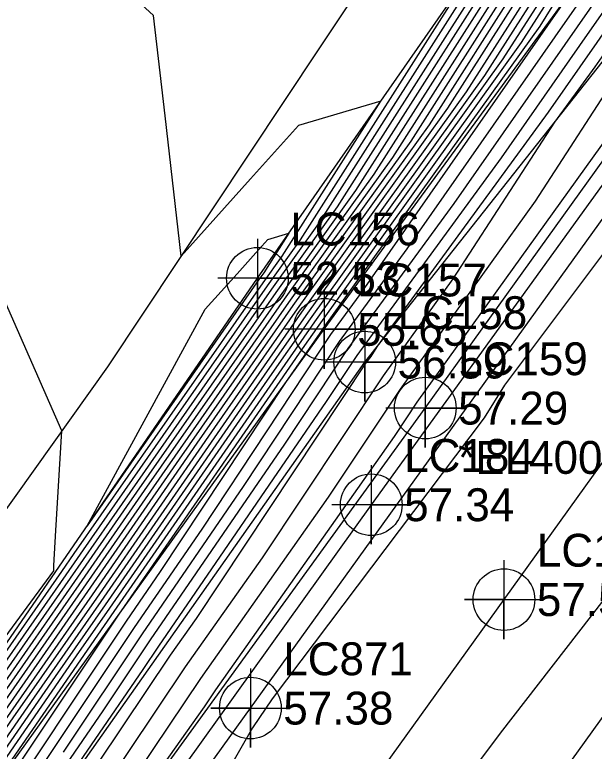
# Model space of a CAD drawing. Extents: x 2188792 to 2191981, y 386090 to 389710.
# Drawn here: x 2190137.2 to 2190181.2, y 387656.4 to 387712.4 of the extents above; entities that cross this region are included whole.
import ezdxf

# ---------------------------------------------------------------- set-up
doc = ezdxf.new("R2010")
doc.units = 0
for name, color, linetype in [('DTM Contours Major', 7, 'Continuous'), ('DTM Contours Minor', 7, 'Continuous'), ('Exist DTM Breakline', 7, 'Continuous'), ('Exist DTM Breakline Cogo Comment', 7, 'Continuous'), ('Exist DTM Breakline Cogo Elevation', 7, 'Continuous'), ('Exist DTM Breakline Cogo Number', 7, 'Continuous'), ('Exist DTM Breakline Cogo Point CELL', 7, 'Continuous'), ('Exist Roads EOP', 7, 'Continuous'), ('Exist Roads EOP Cogo Elevation', 7, 'Continuous'), ('Exist Roads EOP Cogo Number', 7, 'Continuous'), ('Exist Roads EOP Cogo Point CELL', 7, 'Continuous'), ('Exist Roads EOT', 7, 'Continuous'), ('Exist Roads EOT Cogo Elevation', 7, 'Continuous'), ('Exist Roads EOT Cogo Number', 7, 'Continuous'), ('Exist Roads EOT Cogo Point CELL', 7, 'Continuous'), ('PH Exist DTM Breakline', 7, 'Continuous')]:
    doc.layers.add(name, color=color, linetype=linetype)

msp = doc.modelspace()

# ---------------------------------------------------------------- linework, layer by layer
at = {"layer": 'DTM Contours Major'}
for points in [[(2190133.87, 387655.746), (2190142.758, 387668.494), (2190149.725, 387678.572), (2190158.031, 387690.49), (2190165.915, 387701.499), (2190174.768, 387715.425), (2190179.91, 387723.513), (2190182.41, 387727.03), (2190185.657, 387729.153), (2190187.188, 387731.574), (2190190.393, 387736.313), (2190193.755, 387741.283), (2190194.999, 387743.03), (2190198.413, 387748.085), (2190199.369, 387749.409), (2190202.959, 387754.245), (2190203.928, 387755.588), (2190207.505, 387760.407), (2190208.488, 387761.771), (2190212.052, 387766.571)], [(2190140.89, 387656.284), (2190146.901, 387665.291), (2190154.576, 387676.484), (2190161.876, 387687.503), (2190167.02, 387694.554), (2190179.211, 387712.029), (2190186.322, 387722.222), (2190187.723, 387724.17), (2190192.656, 387732.814), (2190193.092, 387733.504), (2190193.112, 387733.532), (2190193.132, 387733.563), (2190198.6, 387741.243), (2190198.822, 387741.549), (2190198.826, 387741.554), (2190203.838, 387747.893), (2190204.285, 387748.526), (2190208.885, 387754.4), (2190212.816, 387759.42), (2190213.956, 387761.034), (2190217.629, 387765.763)], [(2190086.825, 387590.366), (2190093.476, 387600.128), (2190104.463, 387616.375), (2190110.193, 387624.77), (2190122.223, 387642.605), (2190123.958, 387645.149), (2190125.846, 387647.884), (2190141.1, 387669.762), (2190143.048, 387672.58), (2190156.399, 387691.735), (2190158.914, 387695.247), (2190172.003, 387715.838), (2190169.587, 387715.119), (2190165.257, 387717.217), (2190160.342, 387714.103), (2190141.789, 387731.115), (2190156.75, 387744.728), (2190158.504, 387744.728), (2190161.345, 387747.726), (2190163.328, 387750.575), (2190163.683, 387751.058), (2190167.642, 387756.716), (2190168.24, 387757.247), (2190172.953, 387763.82)], [(2190127.342, 387642.535), (2190141.894, 387663.608), (2190144.416, 387667.226), (2190156.401, 387684.564), (2190159.664, 387689.245), (2190172.917, 387707.751), (2190176.812, 387713.878), (2190179.075, 387717.436), (2190184.882, 387725.608), (2190186.377, 387726.585), (2190190.14, 387732.539), (2190191.753, 387734.923), (2190193.444, 387737.423), (2190196.91, 387742.291), (2190198.616, 387744.818), (2190201.494, 387748.804), (2190203.232, 387751.146), (2190206.18, 387755.233), (2190207.853, 387757.486), (2190210.876, 387761.68), (2190212.479, 387763.839)], [(2190224.046, 387763.305), (2190221.103, 387759.138), (2190218.148, 387754.954), (2190210.306, 387743.744), (2190207.567, 387739.867), (2190204.816, 387735.972), (2190202.053, 387732.06), (2190192.984, 387722.924), (2190192.787, 387722.788), (2190192.698, 387722.633), (2190191.665, 387721.196), (2190186.235, 387712.417), (2190183.515, 387708.629), (2190176.737, 387698.177), (2190166.485, 387683.901), (2190161.021, 387675.685), (2190151.311, 387661.898), (2190146.496, 387654.704)]]:
    msp.add_lwpolyline(points, dxfattribs=at)
at = {"layer": 'DTM Contours Minor'}
for points in [[(2190236.814, 387775.68), (2190225.355, 387760.234), (2190225.027, 387759.78), (2190224.687, 387759.299), (2190224.346, 387758.816), (2190211.532, 387740.5), (2190209.395, 387737.001), (2190205.804, 387731.38), (2190201.546, 387724.601), (2190197.585, 387718.517), (2190188.492, 387703.504), (2190186.127, 387699.811), (2190174.426, 387684.183), (2190172.877, 387681.712), (2190156.767, 387660.35), (2190155.266, 387658.13), (2190146.358, 387642.623)], [(2190131.832, 387646.855), (2190145.085, 387666.714), (2190145.132, 387666.783), (2190145.306, 387667.046), (2190159.072, 387686.961), (2190160.317, 387688.747), (2190175.718, 387710.251), (2190177.63, 387713.259), (2190178.74, 387715.006), (2190185.871, 387725.04), (2190186.665, 387725.558), (2190191.321, 387732.925), (2190192.296, 387734.367), (2190193.319, 387735.879), (2190197.674, 387741.996), (2190198.698, 387743.511), (2190202.344, 387748.563), (2190203.342, 387749.906), (2190207.081, 387755.091), (2190207.992, 387756.318), (2190211.831, 387761.644), (2190212.65, 387762.746), (2190216.595, 387768.222)], [(2190134.852, 387649.998), (2190145.69, 387666.24), (2190148.28, 387670.017), (2190157.797, 387684.383), (2190160.408, 387688.159), (2190160.644, 387688.498), (2190177.118, 387711.502), (2190178.039, 387712.95), (2190178.573, 387713.791), (2190186.366, 387724.755), (2190186.809, 387725.045), (2190191.911, 387733.118), (2190192.568, 387734.089), (2190193.257, 387735.107), (2190198.056, 387741.848), (2190198.738, 387742.858), (2190202.769, 387748.442), (2190203.396, 387749.287), (2190207.532, 387755.02), (2190208.062, 387755.733), (2190212.309, 387761.625), (2190212.735, 387762.199), (2190217.101, 387768.26)], [(2190130.661, 387652.601), (2190142.095, 387669.001), (2190147.054, 387676.176), (2190157.378, 387690.988), (2190163.115, 387698.998), (2190173.951, 387716.044), (2190180.244, 387725.943), (2190181.421, 387727.599), (2190185.37, 387730.18), (2190186.007, 387731.189), (2190189.85, 387736.869), (2190193.88, 387742.827), (2190194.235, 387743.326), (2190198.332, 387749.392), (2190198.519, 387749.651), (2190202.849, 387755.484), (2190203.027, 387755.731), (2190207.365, 387761.575), (2190207.533, 387761.808), (2190211.881, 387767.664)], [(2190132.265, 387654.173), (2190142.426, 387668.748), (2190148.389, 387677.374), (2190157.705, 387690.739), (2190164.515, 387700.248), (2190174.36, 387715.734), (2190180.077, 387724.728), (2190181.915, 387727.314), (2190185.514, 387729.667), (2190186.598, 387731.382), (2190190.121, 387736.591), (2190193.817, 387742.055), (2190194.617, 387743.178), (2190198.373, 387748.739), (2190198.944, 387749.53), (2190202.904, 387754.865), (2190203.477, 387755.659), (2190207.435, 387760.991), (2190208.011, 387761.79), (2190211.966, 387767.118)], [(2190221.595, 387766.921), (2190217.846, 387761.61), (2190216.427, 387759.784), (2190212.792, 387754.636), (2190211.267, 387752.689), (2190209.484, 387750.412), (2190206.117, 387745.647), (2190204.166, 387743.179), (2190200.98, 387738.67), (2190198.686, 387735.506), (2190195.547, 387731.064), (2190192.994, 387729.304), (2190189.713, 387723.555), (2190184.502, 387716.311), (2190180.69, 387710.847), (2190174.155, 387701.479), (2190163.184, 387686.443), (2190160.871, 387682.952), (2190148.112, 387664.343), (2190146.929, 387662.57), (2190131.187, 387639.658)], [(2190222.869, 387766.495), (2190217.954, 387759.534), (2190217.663, 387759.159), (2190212.779, 387752.243), (2190212.459, 387751.834), (2190212.083, 387751.355), (2190207.257, 387744.523), (2190206.837, 387743.992), (2190202.059, 387737.231), (2190201.553, 387736.533), (2190196.795, 387729.8), (2190192.925, 387727.132), (2190190.708, 387723.248), (2190183.592, 387713.356), (2190181.43, 387710.256), (2190177.722, 387704.941), (2190164.766, 387687.184), (2190164.244, 387686.379), (2190163.885, 387685.879), (2190150.972, 387666.462), (2190148.998, 387663.661), (2190136.26, 387644.629)], [(2190125.988, 387643.58), (2190135.475, 387657.318), (2190143.09, 387668.24), (2190151.06, 387679.771), (2190158.358, 387690.241), (2190167.316, 387702.749), (2190175.177, 387715.116), (2190179.743, 387722.297), (2190182.904, 387726.746), (2190185.801, 387728.64), (2190187.778, 387731.767), (2190190.665, 387736.035), (2190193.693, 387740.511), (2190195.381, 387742.882), (2190198.454, 387747.432), (2190199.794, 387749.288), (2190203.013, 387753.625), (2190204.378, 387755.517), (2190207.574, 387759.823), (2190208.966, 387761.753), (2190212.137, 387766.025)], [(2190126.326, 387643.319), (2190137.08, 387658.89), (2190143.421, 387667.987), (2190152.395, 387680.969), (2190158.684, 387689.992), (2190168.716, 387703.999), (2190175.586, 387714.806), (2190179.576, 387721.082), (2190183.399, 387726.461), (2190185.945, 387728.126), (2190188.369, 387731.96), (2190190.937, 387735.757), (2190193.631, 387739.739), (2190195.764, 387742.735), (2190198.495, 387746.778), (2190200.219, 387749.167), (2190203.068, 387753.005), (2190204.829, 387755.446), (2190207.644, 387759.238), (2190209.443, 387761.735), (2190212.223, 387765.478)], [(2190126.665, 387643.058), (2190138.684, 387660.463), (2190143.753, 387667.733), (2190153.731, 387682.167), (2190159.011, 387689.743), (2190170.117, 387705.25), (2190175.995, 387714.497), (2190179.409, 387719.867), (2190183.893, 387726.177), (2190186.089, 387727.612), (2190188.959, 387732.153), (2190191.209, 387735.479), (2190193.568, 387738.967), (2190196.146, 387742.587), (2190198.535, 387746.125), (2190200.644, 387749.046), (2190203.123, 387752.386), (2190205.279, 387755.375), (2190207.714, 387758.654), (2190209.921, 387761.717), (2190212.308, 387764.932)], [(2190223.556, 387765.067), (2190219.311, 387759.057), (2190215.049, 387753.023), (2190211.731, 387748.279), (2190207.569, 387742.387), (2190203.388, 387736.468), (2190199.189, 387730.522), (2190195.427, 387726.733), (2190192.856, 387724.96), (2190191.703, 387722.941), (2190182.683, 387710.4), (2190182.169, 387709.665), (2190181.29, 387708.404), (2190178.215, 387704.19), (2190170.49, 387692.278), (2190165.185, 387684.89), (2190155.996, 387671.074), (2190150.155, 387662.779), (2190141.378, 387649.667)], [(2190124.07, 387648.181), (2190140.173, 387670.08), (2190140.154, 387670.174), (2190140.171, 387670.471), (2190140.324, 387673.146), (2190140.759, 387680.716), (2190130.638, 387703.75), (2190129.954, 387709.708), (2190129.532, 387713.387), (2190129.245, 387715.885), (2190124.453, 387720.278), (2190153.469, 387746.68), (2190156.871, 387746.679), (2190158.915, 387748.836), (2190160.342, 387750.886), (2190162.569, 387753.912), (2190165.288, 387757.799), (2190167.32, 387759.605), (2190170.949, 387764.665)], [(2190124.242, 387646.311), (2190140.768, 387670.016), (2190141.712, 387671.382), (2190156.072, 387691.984), (2190157.513, 387693.996), (2190165.014, 387705.795), (2190158.765, 387703.936), (2190155.116, 387699.878), (2190149.84, 387694.012), (2190148.616, 387704.67), (2190147.74, 387712.292), (2190133.121, 387725.696), (2190155.11, 387745.704), (2190157.688, 387745.703), (2190160.13, 387748.281), (2190161.835, 387750.73), (2190163.126, 387752.485), (2190166.465, 387757.258), (2190167.78, 387758.426), (2190171.951, 387764.242)], [(2190127.003, 387642.796), (2190140.289, 387662.035), (2190144.085, 387667.479), (2190155.066, 387683.366), (2190159.337, 387689.494), (2190171.517, 387706.5), (2190176.404, 387714.187), (2190179.242, 387718.652), (2190184.388, 387725.893), (2190186.233, 387727.099), (2190189.55, 387732.346), (2190191.481, 387735.201), (2190193.506, 387738.195), (2190196.528, 387742.439), (2190198.576, 387745.471), (2190201.069, 387748.925), (2190203.177, 387751.766), (2190205.73, 387755.304), (2190207.783, 387758.07), (2190210.399, 387761.698), (2190212.393, 387764.385)], [(2190130.575, 387640.019), (2190143.91, 387659.427), (2190147.506, 387664.817), (2190157.723, 387679.718), (2190162.53, 387686.973), (2190170.587, 387698.016), (2190179.951, 387711.438), (2190185.412, 387719.266), (2190188.718, 387723.862), (2190193.063, 387731.476), (2190194.3, 387732.329), (2190195.82, 387734.479), (2190199.901, 387740.11), (2190201.496, 387742.367), (2190204.978, 387746.77), (2190206.884, 387749.469), (2190210.076, 387753.544), (2190212.804, 387757.028), (2190215.192, 387760.409), (2190217.737, 387763.686)], [(2190139.311, 387642.336), (2190151.615, 387659.742), (2190152.468, 387661.017), (2190166.045, 387680.296), (2190167.785, 387682.911), (2190182.984, 387704.076), (2190185.135, 387707.394), (2190191.803, 387716.678), (2190193.847, 387719.984), (2190200.144, 387728.79), (2190204.917, 387733.598), (2190206.245, 387735.476), (2190207.566, 387737.347), (2190208.881, 387739.209), (2190221.247, 387756.885), (2190222.895, 387759.218), (2190224.536, 387761.542), (2190226.123, 387763.736)], [(2190132.815, 387649.709), (2190143.499, 387665.18), (2190144.748, 387666.972), (2190157.737, 387685.762), (2190159.991, 387688.996), (2190174.318, 387709.001), (2190177.221, 387713.568), (2190178.907, 387716.221), (2190185.377, 387725.324), (2190186.521, 387726.072), (2190190.731, 387732.732), (2190192.024, 387734.645), (2190193.381, 387736.651), (2190197.292, 387742.143), (2190198.657, 387744.165), (2190201.919, 387748.683), (2190203.287, 387750.526), (2190206.631, 387755.162), (2190207.922, 387756.902), (2190211.354, 387761.662), (2190212.564, 387763.292)], [(2190137.871, 387653.141), (2190146.296, 387665.766), (2190151.428, 387673.251), (2190161.221, 387688.033), (2190163.453, 387691.092), (2190178.471, 387712.62), (2190180.248, 387715.167), (2190186.86, 387724.471), (2190186.953, 387724.531), (2190192.502, 387733.311), (2190192.84, 387733.81), (2190193.194, 387734.335), (2190198.438, 387741.7), (2190198.779, 387742.204), (2190203.194, 387748.321), (2190203.451, 387748.667), (2190207.983, 387754.949), (2190208.131, 387755.149), (2190212.786, 387761.607), (2190212.82, 387761.653), (2190214.159, 387763.512)], [(2190089.046, 387592.183), (2190094.223, 387599.782), (2190102.776, 387612.43), (2190110.974, 387624.441), (2190120.573, 387638.672), (2190124.634, 387644.626), (2190129.056, 387651.028), (2190141.763, 387669.255), (2190145.718, 387674.977), (2190157.052, 387691.237), (2190161.714, 387697.747), (2190173.542, 387716.353), (2190180.411, 387727.159), (2190180.926, 387727.883), (2190185.226, 387730.694), (2190185.417, 387730.996), (2190189.578, 387737.147), (2190191.136, 387739.451), (2190192.499, 387744.704), (2190193.664, 387749.189), (2190195.374, 387753.85), (2190196.814, 387755.98), (2190201.094, 387760.265), (2190202.983, 387762.997)], [(2190065.514, 387514.559), (2190081.303, 387536.264), (2190082.63, 387538.282), (2190097.61, 387559.851), (2190098.692, 387561.489), (2190115.183, 387585.188), (2190115.572, 387585.629), (2190129.097, 387601.222), (2190133.281, 387605.947), (2190145.736, 387620.245), (2190151.288, 387627.466), (2190156.609, 387634.62), (2190165.07, 387645.609), (2190174.107, 387657.741), (2190181.981, 387667.906), (2190187.788, 387675.299), (2190199.057, 387689.861), (2190205.414, 387697.968), (2190216.141, 387711.606), (2190219.575, 387716.076), (2190234.549, 387735.079)], [(2190127.451, 387649.456), (2190141.431, 387669.509), (2190144.383, 387673.779), (2190156.725, 387691.486), (2190160.314, 387696.497), (2190173.133, 387716.663)], [(2190142.693, 387673.507), (2190151.658, 387689.971), (2190154.084, 387692.668), (2190155.502, 387694.245), (2190156.432, 387695.279), (2190158.024, 387695.753), (2190156.113, 387692.746), (2190155.746, 387692.233), (2190142.693, 387673.507)]]:
    msp.add_lwpolyline(points, dxfattribs=at)
at = {"layer": 'Exist DTM Breakline'}
for points in [[(2189985.78, 387458.197), (2190024.035, 387505.879), (2190058.15, 387556.911), (2190090.329, 387601.585), (2190123.453, 387645.538), (2190155.634, 387692.318), (2190180.541, 387728.105)], [(2189992.243, 387453.105), (2190028.023, 387502.725), (2190063.31, 387551.461), (2190096.85, 387598.566), (2190127.537, 387642.384), (2190160.72, 387688.44), (2190186.991, 387724.396)], [(2189995.924, 387449.921), (2190033.109, 387498.748), (2190066.603, 387548.559), (2190100.696, 387595.155), (2190131.134, 387639.583), (2190163.791, 387685.951), (2190192.781, 387722.608)], [(2189998.889, 387447.645), (2190035.636, 387497.082), (2190069.466, 387545.534), (2190104.367, 387592.678), (2190135.108, 387636.538), (2190168.392, 387682.449), (2190194.386, 387718.656)]]:
    msp.add_lwpolyline(points, dxfattribs=at)
at = {"layer": 'Exist DTM Breakline Cogo Point CELL'}
for points in [[(2190155.634, 387695.318), (2190155.634, 387689.318), (2190155.634, 387692.318), (2190158.634, 387692.318), (2190152.634, 387692.318)], [(2190160.72, 387691.44), (2190160.72, 387685.44), (2190160.72, 387688.44), (2190163.72, 387688.44), (2190157.72, 387688.44)], [(2190163.791, 387688.951), (2190163.791, 387682.951), (2190163.791, 387685.951), (2190166.791, 387685.951), (2190160.791, 387685.951)], [(2190168.392, 387685.449), (2190168.392, 387679.449), (2190168.392, 387682.449), (2190171.392, 387682.449), (2190165.392, 387682.449)]]:
    msp.add_lwpolyline(points, dxfattribs=at)
for centre in [(2190155.634, 387692.318), (2190160.72, 387688.44), (2190163.791, 387685.951), (2190168.392, 387682.449)]:
    msp.add_circle(centre, 2.344, dxfattribs=at)
at = {"layer": 'Exist Roads EOP'}
msp.add_lwpolyline([(2190313.986, 387884.141), (2190285.547, 387843.636), (2190254.588, 387800.045), (2190225.155, 387759.32), (2190194.829, 387717.425), (2190164.291, 387675.101), (2190137.229, 387637.301), (2190105.098, 387592.774), (2190071.411, 387546.221), (2190039.296, 387501.568), (2190007.542, 387457.958), (2189976.844, 387415.407), (2189936.359, 387359.145), (2189907.138, 387318.716), (2189868.636, 387265.243), (2189836.428, 387220.463), (2189805.695, 387177.815), (2189775.592, 387135.957), (2189745.498, 387094.055), (2189715.496, 387052.249), (2189683.869, 387008.07), (2189653.218, 386965.867), (2189623.729, 386924.667)], dxfattribs=at)
at = {"layer": 'Exist Roads EOP Cogo Point CELL'}
msp.add_lwpolyline([(2190164.291, 387678.101), (2190164.291, 387672.101), (2190164.291, 387675.101), (2190167.291, 387675.101), (2190161.291, 387675.101)], dxfattribs=at)
msp.add_circle((2190164.291, 387675.101), 2.344, dxfattribs=at)
at = {"layer": 'Exist Roads EOT'}
for points in [[(2189910.407, 387320.236), (2189942.075, 387364.22), (2189970.438, 387403.768), (2190000.916, 387446.161), (2190032.053, 387489.248), (2190063.107, 387532.142), (2190093.978, 387574.79), (2190125.104, 387617.946), (2190155.102, 387659.638), (2190185.949, 387702.484), (2190216.886, 387745.11), (2190247.602, 387787.3), (2190276.876, 387828.015), (2190303.928, 387865.67), (2190323.039, 387892.195)], [(2190333.162, 387868.755), (2190301.785, 387825.12), (2190269.645, 387780.315), (2190237.827, 387736.49), (2190205.816, 387692.275), (2190173.845, 387647.822), (2190143.211, 387605.324), (2190112.772, 387563.076), (2190082.117, 387520.492), (2190050.947, 387477.405), (2190019.959, 387434.524), (2189989.253, 387391.986)], [(2190295.87, 387836.508), (2190264.435, 387792.457), (2190235.289, 387751.997), (2190204.567, 387709.955), (2190174.375, 387667.889)], [(2190174.375, 387667.889), (2190147.471, 387630.495), (2190115.247, 387585.778), (2190081.202, 387538.232), (2190049.502, 387494.256), (2190017.538, 387450.182), (2189987.334, 387408.357), (2189946.666, 387352.019), (2189917.402, 387311.129), (2189878.955, 387257.772), (2189846.565, 387212.819), (2189815.837, 387170.306), (2189785.374, 387128.351), (2189755.717, 387086.921), (2189724.953, 387044.041), (2189693.727, 387000.805), (2189663.933, 386959.217), (2189633.425, 386917.196)]]:
    msp.add_lwpolyline(points, dxfattribs=at)
at = {"layer": 'Exist Roads EOT Cogo Point CELL'}
for points in [[(2190174.375, 387670.889), (2190174.375, 387664.889), (2190174.375, 387667.889), (2190171.375, 387667.889), (2190177.375, 387667.889)], [(2190155.102, 387662.638), (2190155.102, 387656.638), (2190155.102, 387659.638), (2190152.102, 387659.638), (2190158.102, 387659.638)]]:
    msp.add_lwpolyline(points, dxfattribs=at)
for centre in [(2190174.375, 387667.889), (2190155.102, 387659.638)]:
    msp.add_circle(centre, 2.344, dxfattribs=at)
at = {"layer": 'PH Exist DTM Breakline'}
msp.add_lwpolyline([(2190199.702, 387763.888), (2190193.786, 387756.089), (2190188.113, 387748.568), (2190182.441, 387741.046), (2190176.768, 387733.525), (2190171.096, 387726.004), (2190165.726, 387717.922), (2190160.357, 387709.841), (2190154.987, 387701.759), (2190149.617, 387693.678), (2190144.248, 387685.596), (2190140.026, 387679.691), (2190135.804, 387673.786), (2190131.582, 387667.881), (2190127.329, 387662.149), (2190123.076, 387656.418), (2190118.824, 387650.686)], dxfattribs=at)

# ---------------------------------------------------------------- texts
at = {"layer": 'Exist DTM Breakline Cogo Comment'}
msp.add_text('*EL4005', height=2.5, dxfattribs=at).set_placement((2190170.892, 387677.449))
at = {"layer": 'Exist DTM Breakline Cogo Elevation'}
for s, p in [('52.53', (2190158.134, 387691.068)), ('55.65', (2190163.22, 387687.19)), ('56.59', (2190166.291, 387684.701)), ('57.29', (2190170.892, 387681.199))]:
    msp.add_text(s, height=2.5, dxfattribs=at).set_placement(p)
at = {"layer": 'Exist DTM Breakline Cogo Number'}
for s, p in [('LC156', (2190158.134, 387694.818)), ('LC157', (2190163.22, 387690.94)), ('LC158', (2190166.291, 387688.451)), ('LC159', (2190170.892, 387684.949))]:
    msp.add_text(s, height=2.5, dxfattribs=at).set_placement(p)
at = {"layer": 'Exist Roads EOP Cogo Elevation'}
msp.add_text('57.34', height=2.5, dxfattribs=at).set_placement((2190166.791, 387673.851))
at = {"layer": 'Exist Roads EOP Cogo Number'}
msp.add_text('LC184', height=2.5, dxfattribs=at).set_placement((2190166.791, 387677.601))
at = {"layer": 'Exist Roads EOT Cogo Elevation'}
for s, p in [('57.57', (2190176.875, 387666.639)), ('57.38', (2190157.602, 387658.388))]:
    msp.add_text(s, height=2.5, dxfattribs=at).set_placement(p)
at = {"layer": 'Exist Roads EOT Cogo Number'}
for s, p in [('LC183', (2190176.875, 387670.389)), ('LC871', (2190157.602, 387662.138))]:
    msp.add_text(s, height=2.5, dxfattribs=at).set_placement(p)

doc.saveas('drawing.dxf')
